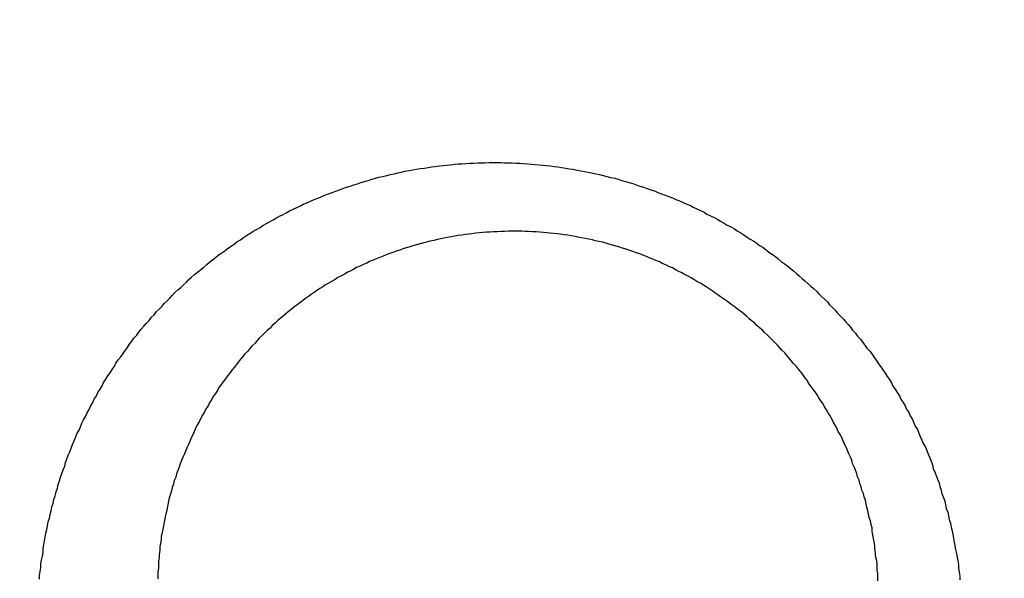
# Model space of a CAD drawing. Header units: millimetres. Extents: x -604189 to 881711, y -381903 to -7297.
# Tile 726 of 1056: x -572244.79 to -572231.13, y -161856.5 to -161848.75. Entities that reach past the tile are written whole.
import ezdxf

# ---------------------------------------------------------------- set-up
doc = ezdxf.new("R2010")
doc.units = ezdxf.units.MM
doc.header["$LTSCALE"] = 100
doc.linetypes.add('0.5_0.5', pattern=[1, 0.5, -0.5])
doc.linetypes.add('ACAD_ISO04W100', pattern=[30.5, 24, -3, 0.5, -3])
doc.layers.get('Defpoints').update_dxf_attribs({"color": 30})
doc.layers.add('OPIS', color=7, linetype='Continuous')
doc.layers.add('strop osie', color=80, linetype='ACAD_ISO04W100', lineweight=5)
doc.styles.get("Standard").update_dxf_attribs({"font": 'romans.shx', "width": 0.5})
doc.dimstyles.new('1 50', dxfattribs={"dimtxt": 150, "dimasz": 80, "dimexe": 1, "dimexo": 1, "dimgap": 20, "dimtad": 1, "dimdec": 0, "dimlfac": 0.1, "dimtxsty": 'Standard', "dimblk": 'ARCHTICK', "dimcen": 200, "dimclrd": 2, "dimadec": 1, "dimazin": 0, "dimtfac": 1, "dimtdec": 0, "dimtmove": 0, "dimatfit": 3, "dimldrblk": 'ARCHTICK', "dimfxl": 120, "dimfxlon": 1, "dimtfill": 1, "dimarcsym": 0})

# ---------------------------------------------------------------- blocks, each defined once
blk = doc.blocks.new('_ArchTick')
at = {"layer": 'strop osie', "color": 0, "const_width": 0.15}
blk.add_lwpolyline([(-0.5, -0.5), (0.5, 0.5)], dxfattribs=at)
blk = doc.blocks.new('*D3294')
at = {"layer": 'Defpoints', "color": 0, "linetype": 'ByBlock', "lineweight": 5, "transparency": 16777216}
for p in [(-595783.126, -159420.303), (-593748.924, -159420.303), (-552118.935, -179940.303)]:
    blk.add_point(p, dxfattribs=at)
at = {"layer": 'OPIS', "color": 0, "linetype": 'Continuous', "lineweight": -2, "transparency": 16777216}
for p, q in [((-595723.126, -159420.303), (-595784.126, -159420.303)), ((-595723.126, -179940.303), (-595784.126, -179940.303))]:
    blk.add_line(p, q, dxfattribs=at)
at = {"layer": 'OPIS', "color": 2, "lineweight": -2, "transparency": 16777216}
blk.add_line((-595783.126, -179940.303), (-595783.126, -159420.303), dxfattribs=at)
at = {"layer": 'OPIS', "color": 2, "linetype": 'ByBlock', "lineweight": -2, "transparency": 16777216, "xscale": 80, "yscale": 80, "zscale": 80}
for p, rotation in [((-595783.126, -159420.303), 90), ((-595783.126, -179940.303), 270)]:
    blk.add_blockref('_ArchTick', p, dxfattribs=dict(at, rotation=rotation))
at = {"layer": 'OPIS', "color": 0, "linetype": 'ByBlock', "lineweight": 13, "transparency": 16777216, "insert": (-595878.126, -169680.303), "char_height": 150, "attachment_point": 5, "rotation": 90, "bg_fill": 3, "box_fill_scale": 1.1, "bg_fill_color": 256, "bg_fill_true_color": 13158600, "bg_fill_transparency": 0}
blk.add_mtext('2052', dxfattribs=at)

msp = doc.modelspace()

# ---------------------------------------------------------------- hatches: boundary and pattern name
at = {"layer": 'OPIS', "linetype": 'ByBlock', "lineweight": 9}
h = msp.add_hatch(dxfattribs=at)
h.set_pattern_fill('ANSI37', color=0, scale=120, angle=45)
h.set_pattern_definition([(90, (-306927.96, 32475.8), (-381, 0), []), (180, (-306927.96, 32475.8), (-6e-14, -381), [])])
h.paths.add_polyline_path([(-564958.914, -172987.785), (-564958.914, -172265.291), (-565588.914, -172265.291), (-565588.914, -172265.291), (-565628.914, -172265.291), (-565628.914, -172420.3), (-565928.914, -172420.3), (-565928.914, -172265.293), (-565968.914, -172265.293), (-566598.914, -172265.293), (-566598.914, -172987.791, -0.414214), (-566255.978, -173330.728, -0.414052), (-566598.725, -173673.665), (-564960.201, -173673.656, -0.413115), (-565301.851, -173330.722, -0.414214)])
h.paths.add_polyline_path([(-563317.853, -172270.285), (-563958.914, -172270.285), (-563958.914, -172270.285), (-563998.914, -172270.285), (-563998.914, -172420.3), (-564288.914, -172420.3), (-564288.914, -172265.291), (-564328.914, -172265.291), (-564958.914, -172265.291), (-564958.914, -172987.785, -0.414214), (-564615.978, -173330.722, -0.414052), (-564958.725, -173673.658), (-563319.869, -173673.659, -0.412493), (-563660.789, -173330.728, -0.414214), (-563317.853, -172987.791)])
h.paths.add_polyline_path([(-562443.921, -172420.3), (-562658.914, -172420.3), (-562658.914, -172270.285), (-562698.914, -172270.285), (-563317.853, -172270.285), (-563317.853, -172987.791, -0.414214), (-562974.916, -173330.728, -0.414052), (-563317.663, -173673.665), (-562443.921, -173685.504)])
h.paths.add_polyline_path([(-562030.397, -172946.835, -0.330214), (-561835.821, -172684.34, -0.155268), (-561986.974, -172216.948, -0.443866), (-562283.974, -172485.594), (-562283.974, -172198.948), (-562289.824, -172198.948), (-562289.824, -172161.148), (-562318.924, -172161.148), (-562318.924, -172420.3), (-562443.921, -172420.3), (-562443.921, -173690.906), (-562060.928, -173690.694), (-562060.928, -173828.803), (-561442.163, -173828.803), (-561440.598, -173828.041), (-561440.598, -173828.803), (-560917.614, -173828.803), (-560910.306, -172420.3), (-561118.924, -172420.3), (-561118.924, -172161.148), (-561141.424, -172161.148), (-561141.424, -172207.948), (-561147.274, -172207.948), (-561147.274, -173026.498, -0.106281), (-561482.373, -172966.064, -0.965528)])
h.paths.add_polyline_path([(-569358.914, -172147.298), (-569368.914, -172147.298), (-569368.914, -172152.298), (-569358.914, -172420.3)], flags=16)
h.paths.add_polyline_path([(-569434.414, -172167.566), (-569436.684, -172167.037, -0.348623), (-569444.414, -172157.298, -0.414214), (-569434.414, -172147.298), (-569432.914, -172147.298), (-569432.914, -172137.298), (-569412.914, -172137.298), (-569412.914, -172095.298), (-569358.914, -172095.298), (-569358.914, -172147.298), (-569368.914, -172152.298)], flags=16)
h.paths.add_polyline_path([(-569444.414, -172157.298, -1), (-569424.414, -172157.298, -0.414214), (-569434.414, -172167.298), (-569434.414, -172167.566), (-569432.144, -172167.037, -0.482996)], flags=16)
h.paths.add_polyline_path([(-570317.764, -172888.159, -1), (-569769.066, -172888.159, -1)], flags=16)
h.paths.add_polyline_path([(-566598.914, -172265.293), (-567228.914, -172265.293), (-567228.914, -172265.293), (-567268.914, -172265.293), (-567268.914, -172420.3), (-567568.914, -172420.3), (-567568.914, -172265.291), (-567608.914, -172265.291), (-568238.914, -172265.291), (-568238.914, -172987.788, -0.414214), (-567895.978, -173330.725, -1), (-568581.851, -173330.725, -0.414214), (-568238.914, -172987.788), (-568238.914, -172265.291), (-568868.914, -172265.291), (-568868.914, -172265.291), (-568908.914, -172265.291), (-568908.914, -172420.3), (-569233.914, -172420.3), (-569233.913, -173827.215), (-569188.929, -173827.19), (-569188.929, -173694.629), (-566598.725, -173673.665, -0.414375), (-566941.851, -173330.728, -0.414214), (-566598.914, -172987.791)])
h.paths.add_polyline_path([(-572120.786, -158265.615), (-571320.791, -158262.947), (-571633.005, -158577.251, -0.297068), (-571469.456, -158828.231, -0.419695), (-571748.929, -159102.533), (-571748.929, -159611.059), (-571275.713, -159611.059), (-571214.429, -159611.059), (-571192.429, -159611.059), (-571148.429, -159611.059), (-571148.429, -159601.059), (-571085.429, -159601.059), (-570335.942, -159605.109), (-570335.942, -159420.303), (-569233.921, -159420.303), (-569233.921, -158097.444), (-574223.921, -158097.444), (-574223.921, -159420.303), (-573158.929, -159420.303), (-573158.929, -159611.059), (-573086.929, -159611.059), (-572477.429, -159612.072), (-572477.429, -159611.059), (-572455.429, -159611.059), (-572411.429, -159611.059), (-572411.429, -159601.059), (-572348.429, -159601.059), (-571748.929, -159603.45), (-571748.929, -159102.533, -0.408754), (-572018.154, -158828.231, -0.334215), (-571819.787, -158564.613)])
h.paths.add_polyline_path([(-571515.036, -159592.366), (-571515.339, -159252.667), (-571963.115, -159253.066), (-571962.812, -159592.766)], flags=24)
h.paths.add_polyline_path([(-571705.061, -158166.881), (-571705.061, -157654.119), (-571945.061, -157654.119), (-571945.061, -158166.881)], flags=9)
h.paths.add_polyline_path([(-563090.358, -172828.22), (-563090.667, -172481.849), (-563538.443, -172482.249), (-563538.134, -172828.62)], flags=9)
h.paths.add_polyline_path([(-561529.777, -172649.99), (-561530.086, -172303.619), (-561977.862, -172304.018), (-561977.553, -172650.389)], flags=25)
h.paths.add_polyline_path([(-561455.962, -173757.531), (-561455.962, -174270.293), (-561215.962, -174270.293), (-561215.962, -173757.531)], flags=9)
h.paths.add_polyline_path([(-569817.151, -172584.642), (-569817.454, -172244.943), (-570265.23, -172245.342), (-570264.927, -172585.042)], flags=24)
h.paths.add_polyline_path([(-570193.415, -172731.493), (-570193.415, -173044.826), (-569893.415, -173044.826), (-569893.415, -172731.493)], flags=8)
h.paths.add_polyline_path([(-570746.563, -173757.531), (-570746.563, -174270.293), (-570506.563, -174270.293), (-570506.563, -173757.531)], flags=9)
h.paths.add_polyline_path([(-570778.783, -172791.689), (-570246.64, -172791.689), (-570246.64, -172566.689), (-570778.783, -172566.689)], flags=24)
h.paths.add_polyline_path([(-572214.965, -173241.751), (-569885.679, -173241.751), (-569885.679, -172973.894), (-572214.965, -172973.894)], flags=24)
edge = h.paths.add_edge_path()
edge.add_line((-569358.914, -172220.297), (-569358.914, -171970.3))
edge.add_line((-569358.914, -171970.3), (-572181.901, -171970.3))
edge.add_line((-572181.901, -171970.3), (-572181.901, -172095.298))
edge.add_line((-572181.901, -172095.298), (-572109.901, -172095.298))
edge.add_line((-572109.901, -172095.298), (-572048.617, -172095.298))
edge.add_line((-572048.617, -172095.298), (-571561.686, -172095.298))
edge.add_line((-571561.686, -172095.298), (-571500.401, -172095.298))
edge.add_line((-571500.401, -172095.298), (-571478.401, -172095.298))
edge.add_line((-571478.401, -172095.298), (-571456.401, -172095.298))
edge.add_line((-571456.401, -172095.298), (-571395.117, -172095.298))
edge.add_line((-571395.117, -172095.298), (-570908.199, -172095.298))
edge.add_line((-570908.199, -172095.298), (-570846.914, -172095.298))
edge.add_line((-570846.914, -172095.298), (-570774.914, -172095.298))
edge.add_line((-570774.914, -172095.298), (-570728.914, -172095.298))
edge.add_line((-570728.914, -172095.298), (-570728.914, -172085.298))
edge.add_line((-570728.914, -172085.298), (-570665.914, -172085.298))
edge.add_line((-570665.914, -172085.298), (-569465.914, -172095.298))
edge.add_line((-569465.914, -172095.298), (-570268.581, -172095.298))
edge.add_line((-570268.581, -172095.298), (-570268.581, -172119.798))
edge.add_line((-570268.581, -172119.798), (-570197.581, -172119.798))
edge.add_line((-570197.581, -172119.798), (-569593.199, -172119.798))
edge.add_line((-569593.199, -172119.798), (-569516.914, -172119.798))
edge.add_line((-569516.914, -172119.798), (-569516.914, -172139.798))
edge.add_line((-569516.914, -172139.798), (-569593.199, -172139.798))
edge.add_line((-569593.199, -172139.798), (-570228.914, -172139.798))
edge.add_line((-570228.914, -172139.798), (-570268.581, -172139.798))
edge.add_line((-570268.581, -172139.798), (-570268.581, -172147.298))
edge.add_line((-570268.581, -172147.298), (-570288.581, -172147.298))
edge.add_line((-570288.581, -172147.298), (-570367.581, -172147.298))
edge.add_arc((-570667.414, -172157.298), 300, -95.73917, 1.91021, ccw=False)
edge.add_line((-570697.414, -172455.794), (-570697.414, -172167.566))
edge.add_line((-570697.414, -172167.566), (-570772.914, -172149.967))
edge.add_line((-570772.914, -172149.967), (-570772.914, -172147.298))
edge.add_line((-570772.914, -172147.298), (-570846.914, -172147.298))
edge.add_line((-570846.914, -172147.298), (-570908.199, -172147.298))
edge.add_line((-570908.199, -172147.298), (-571395.117, -172147.298))
edge.add_line((-571395.117, -172147.298), (-571456.401, -172147.298))
edge.add_line((-571456.401, -172147.298), (-571478.401, -172147.298))
edge.add_line((-571478.401, -172147.298), (-571500.401, -172147.298))
edge.add_line((-571500.401, -172147.298), (-571561.686, -172147.298))
edge.add_line((-571561.686, -172147.298), (-572048.617, -172147.298))
edge.add_line((-572048.617, -172147.298), (-572109.901, -172147.298))
edge.add_line((-572109.901, -172147.298), (-572181.901, -172147.298))
edge.add_line((-572181.901, -172147.298), (-572181.901, -172420.3))
edge.add_line((-572181.901, -172420.3), (-572288.93, -172420.3))
edge.add_line((-572288.93, -172420.3), (-572288.929, -173828.901))
edge.add_line((-572288.929, -173828.901), (-569233.913, -173827.215))
edge.add_line((-569233.913, -173827.215), (-569233.914, -172220.297))
edge.add_line((-569233.914, -172220.297), (-569358.914, -172220.297))
at = {"layer": 'OPIS', "linetype": 'ByBlock', "lineweight": 15}
h = msp.add_hatch(dxfattribs=at)
h.set_pattern_fill('ANSI37', color=0, scale=80, angle=45)
h.set_pattern_definition([(90, (-306927.96, 32475.8), (-254, 0), []), (180, (-306927.96, 32475.8), (-3e-14, -254), [])])
h.paths.add_polyline_path([(-559745.616, -168470.303), (-559845.616, -168470.303), (-559845.616, -168410.303), (-559745.616, -168410.303), (-559745.616, -168350.303), (-560845.616, -168350.303), (-560845.616, -168410.303), (-560745.616, -168410.303), (-560745.616, -168470.303, 0.267949), (-560295.616, -169249.726), (-560295.616, -169481.184, -0.414214), (-559952.679, -169824.121, -1), (-560638.553, -169824.121, -0.414214), (-560295.616, -169481.184), (-560295.616, -169249.726, -0.267949), (-560745.616, -168470.303), (-560845.616, -168470.303), (-560845.616, -168350.303), (-561118.924, -168350.303), (-561118.924, -172095.291), (-559553.922, -172095.29), (-559553.924, -168350.303), (-559745.616, -168350.303)])
h.paths.add_polyline_path([(-560989.238, -171970.288), (-560989.238, -171369.43), (-560514.238, -171369.43, -0.414232), (-560506.238, -171377.43), (-560506.238, -171961.436, -0.403374), (-560513.94, -171969.43), (-560989.238, -171969.43), (-560998.924, -171970.288)], flags=16)
h.paths.add_polyline_path([(-560569.238, -171447.43), (-560569.238, -171891.43, -0.414209), (-560619.237, -171941.43), (-560824.236, -171941.432, -0.414225), (-560874.238, -171891.432), (-560874.238, -171447.432, -0.414209), (-560824.238, -171397.432), (-560619.238, -171397.43, -0.414216)], flags=0)
h.paths.add_polyline_path([(-560754.738, -171692.272), (-560768.264, -171689.534), (-560778.52, -171674.091), (-560777.58, -171669.433), (-560791.338, -171669.433), (-560788.513, -171683.421), (-560780.618, -171695.311), (-560768.728, -171703.206), (-560754.738, -171706.031)], flags=0)
h.paths.add_polyline_path([(-560926.538, -171669.432), (-560944.038, -171669.432), (-560944.038, -171669.432), (-560938.912, -171681.806), (-560926.538, -171686.932)], flags=0)
h.paths.add_polyline_path([(-559553.926, -164304.92), (-559553.926, -164080.303), (-560998.924, -164080.303), (-560998.924, -164130.303), (-561051.758, -164130.303), (-561051.758, -164230.303), (-561112.409, -164230.303), (-561118.259, -165128.236), (-561111.758, -165130.303), (-561051.758, -165130.303), (-561051.758, -165230.303), (-560998.924, -165230.303), (-560998.924, -165930.303), (-560968.924, -165930.303), (-559691.758, -165930.303), (-559691.758, -166884.924, -0.259771), (-560368.468, -166480.303), (-560576.781, -166480.303, -0.694758), (-561118.924, -166682.141), (-561118.924, -167150.303), (-559553.924, -167150.303), (-559553.925, -165742.585, -0.501722), (-560517.887, -165023.753, -0.501722)])
h.paths.add_polyline_path([(-561051.758, -166930.303), (-561051.758, -167030.303), (-561111.758, -167030.303), (-561111.758, -166930.303)], flags=16)
h.paths.add_polyline_path([(-559553.926, -164304.92, 0.501722), (-560517.887, -165023.753, 0.501722), (-559553.925, -165742.585)], flags=17)
h.paths.add_polyline_path([(-559017.887, -165023.753, 0.331805), (-559553.926, -164304.92), (-559553.925, -165742.585, 0.331804)], flags=17)
h.paths.add_polyline_path([(-558393.92, -165930.303), (-559553.925, -165930.303), (-559553.924, -167030.303), (-558393.92, -167030.303)])
edge = h.paths.add_edge_path(flags=16)
edge.add_ellipse((-558869.257, -166529.058), major_axis=(0, 174.945), ratio=0.835608, start_angle=0, end_angle=180, ccw=False)
edge.add_line((-558869.023, -166354.089), (-558868.837, -166354.113))
edge.add_line((-558868.837, -166354.113), (-558551.758, -166354.113))
edge.add_ellipse((-558534.042, -166361.126), major_axis=(0, 22.068), ratio=0.905257, start_angle=0, end_angle=83.7318, ccw=False)
edge.add_line((-558534.042, -166339.058), (-558415.442, -166339.058))
edge.add_line((-558415.442, -166339.058), (-558415.442, -166719.058))
edge.add_line((-558415.442, -166719.058), (-558534.042, -166719.058))
edge.add_ellipse((-558534.042, -166696.99), major_axis=(0, 22.068), ratio=0.905257, start_angle=108.5291, end_angle=180, ccw=False)
edge.add_line((-558552.984, -166704.003), (-558869.257, -166704.003))
edge = h.paths.add_edge_path(flags=16)
edge.add_ellipse((-558655.149, -165473.071), major_axis=(119.577, 0), ratio=0.9754616, start_angle=134.53493, end_angle=225.46507, ccw=False)
edge.add_ellipse((-558571.362, -165553.094), major_axis=(-236.828, 0), ratio=0.9754616, start_angle=293.07706, end_angle=315.06459, ccw=False)
edge.add_ellipse((-558581.121, -165519.064), major_axis=(-200.962, 0), ratio=0.9754616, start_angle=268.86913, end_angle=294.41602, ccw=False)
edge.add_line((-558577.155, -165323.071), (-558434.725, -165323.071))
edge.add_line((-558434.725, -165323.071), (-558434.725, -165623.07))
edge.add_line((-558434.725, -165623.07), (-558577.155, -165623.07))
edge.add_ellipse((-558581.121, -165427.077), major_axis=(200.962, 0), ratio=0.9754616, start_angle=245.58398, end_angle=271.13087, ccw=False)
edge.add_ellipse((-558571.362, -165393.047), major_axis=(-236.828, 0), ratio=0.9754616, start_angle=404.93541, end_angle=426.92294, ccw=False)
h.paths.add_polyline_path([(-559691.758, -166075.303), (-560476.988, -166075.303, 0.131652), (-560368.468, -166480.303), (-559691.758, -166480.303)], flags=17)
h.paths.add_polyline_path([(-560476.988, -166075.303), (-559691.758, -166075.303), (-559691.758, -165930.303), (-560991.758, -165930.303), (-561051.758, -165930.303), (-561051.758, -166030.303), (-561118.924, -166030.303), (-561118.924, -166278.466, -0.694758), (-560576.781, -166480.303), (-560368.468, -166480.303, -0.131652)], flags=17)
h.paths.add_polyline_path([(-571773.92, -161590.543), (-574108.188, -161590.543), (-574098.917, -166615.286), (-571773.92, -166615.284)])
h.paths.add_polyline_path([(-559933.216, -164919.201), (-558639.203, -164919.201), (-558639.203, -164793.34), (-559933.216, -164793.34)], flags=25)
h.paths.add_polyline_path([(-560038.72, -166687.588), (-559732.99, -166687.588), (-559732.99, -166284.59), (-560038.72, -166284.59)], flags=25)
h.paths.add_polyline_path([(-559928.871, -165007.1), (-559413.75, -165007.1), (-559413.75, -164907.76), (-559928.871, -164907.76)], flags=9)
h.paths.add_polyline_path([(-559933.216, -164919.201), (-558639.203, -164919.201), (-558639.203, -164793.34), (-559933.216, -164793.34)], flags=25)
h.paths.add_polyline_path([(-560330.859, -165014.578), (-559994.182, -165014.578), (-559994.182, -164899.195), (-560330.859, -164899.195)], flags=24)
h.paths.add_polyline_path([(-560290.204, -164902.837), (-560108.354, -164902.837), (-560108.354, -164804.807), (-560290.204, -164804.807)], flags=24)
h.paths.add_polyline_path([(-560498.866, -166997.342), (-559983.744, -166997.342), (-559983.744, -166898.002), (-560498.866, -166898.002)], flags=24)
h.paths.add_polyline_path([(-560498.79, -166887.342), (-559655.724, -166887.342), (-559655.724, -166788.002), (-560498.79, -166788.002)], flags=24)
h.paths.add_polyline_path([(-560900.853, -167004.82), (-560564.177, -167004.82), (-560564.177, -166889.437), (-560900.853, -166889.437)], flags=24)
h.paths.add_polyline_path([(-560860.199, -166893.079), (-560678.349, -166893.079), (-560678.349, -166795.049), (-560860.199, -166795.049)], flags=24)
h.paths.add_polyline_path([(-560525.168, -170610.564), (-560010.047, -170610.564), (-560010.047, -170511.224), (-560525.168, -170511.224)], flags=24)
h.paths.add_polyline_path([(-560529.513, -170522.665), (-559444.307, -170522.665), (-559444.307, -170396.804), (-560529.513, -170396.804)], flags=9)
h.paths.add_polyline_path([(-560927.156, -170618.042), (-560590.479, -170618.042), (-560590.479, -170502.659), (-560927.156, -170502.659)], flags=24)
h.paths.add_polyline_path([(-560886.501, -170506.301), (-560704.651, -170506.301), (-560704.651, -170408.271), (-560886.501, -170408.271)], flags=24)
h.paths.add_polyline_path([(-560065.3, -168940.358), (-560065.3, -168600.658), (-560513.076, -168600.658), (-560513.076, -168940.358)], flags=24)
h.paths.add_polyline_path([(-559111.526, -164087.386), (-558760.99, -164087.386), (-558760.815, -164093.192), (-558760.644, -164098.997), (-558760.476, -164104.803), (-558760.311, -164110.608), (-558760.15, -164116.414), (-558759.991, -164122.22), (-558759.835, -164128.025), (-558759.683, -164133.831), (-558759.534, -164139.637), (-558759.387, -164145.443), (-558759.244, -164151.25), (-558759.104, -164157.056), (-558758.967, -164162.862), (-558758.833, -164168.669), (-558758.702, -164174.475), (-558758.575, -164180.282), (-558758.45, -164186.088), (-558758.328, -164191.895), (-558758.21, -164197.701), (-558758.094, -164203.508), (-558757.982, -164209.315), (-558757.872, -164215.122), (-558757.766, -164220.929), (-558757.663, -164226.736), (-558757.563, -164232.543), (-558757.465, -164238.35), (-558757.371, -164244.157), (-558757.28, -164249.965), (-558757.192, -164255.772), (-558757.107, -164261.579), (-558757.025, -164267.387), (-558756.946, -164273.194), (-558756.87, -164279.001), (-558756.797, -164284.809), (-558756.728, -164290.616), (-558756.661, -164296.424), (-558756.598, -164302.232), (-558756.538, -164308.039), (-558756.482, -164313.847), (-558756.428, -164319.654), (-558756.378, -164325.462), (-558756.332, -164331.27), (-558756.288, -164337.078), (-558756.248, -164342.885), (-558756.212, -164348.693), (-558756.178, -164354.501), (-558756.147, -164360.309), (-558756.118, -164366.117), (-558756.091, -164371.925), (-558756.066, -164377.733), (-558756.042, -164383.541), (-558756.02, -164389.348), (-558756.004, -164395.156), (-558755.999, -164400.964), (-558756.007, -164406.772), (-558756.031, -164412.58), (-558756.073, -164418.388), (-558756.132, -164424.195), (-558756.21, -164430.003), (-558756.308, -164435.81), (-558756.425, -164441.617), (-558756.562, -164447.423), (-558756.72, -164453.229), (-558756.898, -164459.034), (-558757.098, -164464.838), (-558757.32, -164470.642), (-558757.565, -164476.445), (-558757.837, -164482.247), (-558758.138, -164488.047), (-558758.47, -164493.845), (-558758.837, -164499.642), (-558759.241, -164505.435), (-558759.684, -164511.226), (-558760.175, -164517.014), (-558760.725, -164522.795), (-558761.35, -164528.569), (-558762.06, -164534.333), (-558762.874, -164540.084), (-558763.809, -164545.816), (-558764.883, -164551.524), (-558766.116, -164557.201), (-558767.538, -164562.832), (-558769.177, -164568.402), (-558771.062, -164573.894), (-558773.233, -164579.28), (-558775.735, -164584.521), (-558778.61, -164589.566), (-558781.897, -164594.354), (-558785.628, -164598.798), (-558789.808, -164602.827), (-558794.374, -164606.413), (-558799.255, -164609.556), (-558804.382, -164612.284), (-558809.694, -164614.629), (-558815.143, -164616.63), (-558820.694, -164618.326), (-558826.325, -164619.753), (-558832.011, -164620.95), (-558837.732, -164621.95), (-558843.479, -164622.786), (-558849.244, -164623.49), (-558855.021, -164624.092), (-558860.805, -164624.612), (-558866.595, -164625.056), (-558872.391, -164625.431), (-558878.19, -164625.744), (-558883.993, -164625.999), (-558889.798, -164626.204), (-558895.604, -164626.363), (-558901.411, -164626.484), (-558907.218, -164626.57), (-558913.026, -164626.629), (-558918.834, -164626.664), (-558924.642, -164626.683), (-558930.45, -164626.69), (-558936.258, -164626.691), (-558941.521, -164626.69), (-558946.785, -164626.685), (-558952.048, -164626.672), (-558957.312, -164626.645), (-558962.575, -164626.602), (-558967.838, -164626.537), (-558973.1, -164626.447), (-558978.362, -164626.327), (-558983.623, -164626.174), (-558988.883, -164625.983), (-558994.142, -164625.75), (-558999.398, -164625.47), (-559004.651, -164625.141), (-559009.9, -164624.756), (-559015.145, -164624.311), (-559020.383, -164623.802), (-559025.614, -164623.22), (-559030.834, -164622.543), (-559036.037, -164621.747), (-559041.216, -164620.812), (-559046.364, -164619.713), (-559051.466, -164618.424), (-559056.508, -164616.915), (-559061.47, -164615.16), (-559066.326, -164613.131), (-559071.043, -164610.799), (-559075.583, -164608.137), (-559079.894, -164605.121), (-559083.925, -164601.738), (-559087.622, -164597.995), (-559090.945, -164593.918), (-559093.905, -164589.566), (-559096.527, -164585.003), (-559098.839, -164580.275), (-559100.873, -164575.422), (-559102.662, -164570.472), (-559104.238, -164565.45), (-559105.625, -164560.373), (-559106.843, -164555.253), (-559107.915, -164550.1), (-559108.86, -164544.923), (-559109.695, -164539.726), (-559110.431, -164534.514), (-559111.082, -164529.291), (-559111.66, -164524.059), (-559112.176, -164518.821), (-559112.639, -164513.578), (-559113.058, -164508.331), (-559113.442, -164503.082), (-559113.794, -164497.83), (-559114.116, -164492.577), (-559114.412, -164487.322), (-559114.682, -164482.065), (-559114.93, -164476.808), (-559115.157, -164471.549), (-559115.363, -164466.29), (-559115.551, -164461.03), (-559115.72, -164455.769), (-559115.872, -164450.508), (-559116.007, -164445.246), (-559116.125, -164439.984), (-559116.227, -164434.721), (-559116.313, -164429.459), (-559116.383, -164424.196), (-559116.438, -164418.933), (-559116.477, -164413.669), (-559116.503, -164408.406), (-559116.515, -164403.142), (-559116.515, -164397.879), (-559116.505, -164392.616), (-559116.488, -164387.352), (-559116.467, -164382.089), (-559116.445, -164376.825), (-559116.422, -164371.562), (-559116.398, -164366.299), (-559116.372, -164361.035), (-559116.344, -164355.772), (-559116.314, -164350.508), (-559116.282, -164345.245), (-559116.247, -164339.982), (-559116.21, -164334.718), (-559116.169, -164329.455), (-559116.126, -164324.192), (-559116.08, -164318.929), (-559116.032, -164313.665), (-559115.98, -164308.402), (-559115.926, -164303.139), (-559115.87, -164297.876), (-559115.811, -164292.613), (-559115.749, -164287.35), (-559115.684, -164282.087), (-559115.617, -164276.824), (-559115.547, -164271.561), (-559115.475, -164266.298), (-559115.4, -164261.035), (-559115.323, -164255.772), (-559115.244, -164250.509), (-559115.161, -164245.246), (-559115.077, -164239.984), (-559114.99, -164234.721), (-559114.9, -164229.458), (-559114.808, -164224.196), (-559114.713, -164218.933), (-559114.616, -164213.67), (-559114.517, -164208.408), (-559114.415, -164203.145), (-559114.31, -164197.883), (-559114.203, -164192.621), (-559114.093, -164187.358), (-559113.981, -164182.096), (-559113.866, -164176.834), (-559113.749, -164171.572), (-559113.629, -164166.31), (-559113.506, -164161.048), (-559113.382, -164155.786), (-559113.254, -164150.524), (-559113.124, -164145.262), (-559112.991, -164140), (-559112.856, -164134.739), (-559112.719, -164129.477), (-559112.578, -164124.215), (-559112.436, -164118.954), (-559112.29, -164113.692), (-559112.142, -164108.431), (-559111.992, -164103.17), (-559111.839, -164097.908), (-559111.684, -164092.647)])
edge = h.paths.add_edge_path()
edge.add_line((-558393.92, -164080.303), (-559553.926, -164080.303))
edge.add_line((-559553.926, -164080.303), (-559553.926, -164304.92))
edge.add_arc((-559767.887, -165023.753), 750, 0, 73.424314, ccw=False)
edge.add_arc((-559767.887, -165023.753), 750, -73.424255, 0, ccw=False)
edge.add_line((-559553.925, -165742.585), (-559553.925, -165830.303))
edge.add_line((-559553.925, -165830.303), (-558393.92, -165830.303))
edge.add_line((-558393.92, -165830.303), (-558393.92, -164080.303))

# ---------------------------------------------------------------- next in the draw order: dimensions: what is measured, and where the dimension line sits
at = {"layer": 'OPIS', "color": 0, "linetype": 'ByBlock', "lineweight": 13}
dim = msp.add_linear_dim(base=(-595783.126, -159420.303), p1=(-552118.935, -179940.303), p2=(-593748.924, -159420.303), angle=90, dimstyle='1 50', override={"dimtmove": 1, "dimfxl": 60, "dimarcsym": 1}, dxfattribs=at)
dim.commit()
dim.dimension.update_dxf_attribs({"geometry": '*D3294', "text_midpoint": (-595878.126, -169680.303)})

# ---------------------------------------------------------------- next in the draw order: hatches: boundary and pattern name
at = {"layer": 'OPIS', "linetype": '0.5_0.5', "lineweight": 13}
h = msp.add_hatch(dxfattribs=at)
h.set_pattern_fill('ANSI37', color=0, scale=130)
h.set_pattern_definition([(45, (-597218.54, 256668.8), (-291.85832, 291.85832), []), (135, (-597218.54, 256668.8), (-291.85832, -291.85832), [])])
edge = h.paths.add_edge_path(flags=16)
edge.add_line((-570958.916, -168985.281), (-571058.916, -168985.281))
edge.add_line((-571058.916, -168985.281), (-572598.916, -168985.281))
edge.add_line((-572598.916, -168985.281), (-572598.915, -170470.3))
edge.add_line((-572598.915, -170470.3), (-570825.763, -170470.3))
edge.add_arc((-570508.916, -170339.099), 342.937, 180, 202.49364, ccw=False)
edge.add_arc((-570508.916, -170339.099), 342.937, 90, 180, ccw=False)
edge.add_line((-570508.916, -169996.163), (-570508.916, -169764.704))
edge.add_arc((-570058.916, -168985.281), 900, 180, 240, ccw=False)
edge = h.paths.add_edge_path(flags=17)
edge.add_line((-569358.915, -170085.281), (-569358.916, -168985.281))
edge.add_line((-569358.916, -168985.281), (-569358.917, -168985.281))
edge.add_line((-569358.917, -168985.281), (-569958.916, -168985.281))
edge.add_line((-569958.916, -168985.281), (-570058.916, -168985.281))
edge.add_line((-570058.916, -168985.281), (-570058.916, -168925.281))
edge.add_line((-570058.916, -168925.281), (-569958.916, -168925.281))
edge.add_line((-569958.916, -168925.281), (-569958.916, -168865.281))
edge.add_line((-569958.916, -168865.281), (-569358.916, -168865.281))
edge.add_line((-569358.916, -168865.281), (-569358.917, -166865.281))
edge.add_line((-569358.917, -166865.281), (-574098.917, -166865.286))
edge.add_line((-574098.917, -166865.286), (-574098.914, -171970.3))
edge.add_line((-574098.914, -171970.3), (-572608.913, -171970.3))
edge.add_line((-572608.913, -171970.3), (-571504.913, -170590.3))
edge.add_line((-571504.913, -170590.3), (-572718.915, -170590.3))
edge.add_line((-572718.915, -170590.3), (-572718.916, -168865.281))
edge.add_line((-572718.916, -168865.281), (-571058.916, -168865.281))
edge.add_line((-571058.916, -168865.281), (-571058.916, -168925.281))
edge.add_line((-571058.916, -168925.281), (-570958.916, -168925.281))
edge.add_line((-570958.916, -168925.281), (-570958.916, -168985.281))
edge.add_arc((-570058.916, -168985.281), 900, 180, 240)
edge.add_line((-570508.916, -169764.704), (-570508.916, -169996.163))
edge.add_arc((-570508.916, -170339.099), 342.937, 0, 90, ccw=False)
edge.add_arc((-570508.916, -170339.099), 342.937, 208.97989, 360, ccw=False)
edge.add_line((-570808.913, -170505.253), (-570808.913, -171171.086))
edge.add_arc((-570808.913, -171220.3), 49.214, 0, 90, ccw=False)
edge.add_arc((-570808.913, -171220.3), 49.214, 270, 360, ccw=False)
edge.add_line((-570808.913, -171269.514), (-570808.913, -171970.3))
edge.add_line((-570808.913, -171970.3), (-569358.914, -171970.3))
edge.add_line((-569358.914, -171970.3), (-569358.915, -170085.281))
h.paths.add_polyline_path([(-561118.924, -159870.303), (-590334.655, -159870.303), (-590334.655, -161470.303), (-562318.924, -161470.303), (-562318.924, -172095.292), (-561118.924, -172095.291), (-561118.924, -168350.303), (-552073.919, -168350.303), (-552073.92, -167150.303), (-561118.924, -167150.303)])
h.paths.add_polyline_path([(-572856.927, -169813.68), (-569451.07, -169813.68), (-569451.07, -169408.68), (-572856.927, -169408.68)], flags=16)

# ---------------------------------------------------------------- next in the draw order: linework, layer by layer
at = {"color": 0}
for points in [[(-572244.516, -161856.515, 0), (-572244.516, -161856.462, 0), (-572244.506, -161856.409, 0), (-572244.496, -161856.355, 0), (-572244.496, -161856.302, 0), (-572244.486, -161856.249, 0), (-572244.476, -161856.196, 0), (-572244.466, -161856.143, 0), (-572244.466, -161856.09, 0), (-572244.456, -161856.037, 0), (-572244.446, -161855.984, 0), (-572244.436, -161855.931, 0), (-572244.426, -161855.878, 0), (-572244.416, -161855.826, 0), (-572244.406, -161855.773, 0), (-572244.396, -161855.721, 0), (-572244.376, -161855.668, 0), (-572244.366, -161855.616, 0), (-572244.356, -161855.564, 0), (-572244.346, -161855.512, 0), (-572244.326, -161855.46, 0), (-572244.316, -161855.408, 0), (-572244.296, -161855.356, 0), (-572244.286, -161855.304, 0), (-572244.266, -161855.253, 0), (-572244.256, -161855.201, 0), (-572244.236, -161855.15, 0), (-572244.226, -161855.099, 0), (-572244.206, -161855.048, 0), (-572244.186, -161854.997, 0), (-572244.166, -161854.946, 0), (-572244.156, -161854.896, 0), (-572244.136, -161854.845, 0), (-572244.116, -161854.795, 0), (-572244.096, -161854.745, 0), (-572244.076, -161854.695, 0), (-572244.056, -161854.645, 0), (-572244.036, -161854.596, 0), (-572244.016, -161854.546, 0), (-572243.996, -161854.497, 0), (-572243.966, -161854.448, 0), (-572243.946, -161854.399, 0), (-572243.926, -161854.351, 0), (-572243.906, -161854.302, 0), (-572243.876, -161854.254, 0), (-572243.856, -161854.206, 0), (-572243.826, -161854.158, 0), (-572243.806, -161854.111, 0), (-572243.776, -161854.063, 0), (-572243.756, -161854.016, 0), (-572243.726, -161853.969, 0), (-572243.706, -161853.923, 0), (-572243.676, -161853.876, 0), (-572243.646, -161853.83, 0), (-572243.626, -161853.784, 0), (-572243.596, -161853.739, 0), (-572243.566, -161853.693, 0), (-572243.536, -161853.648, 0), (-572243.506, -161853.603, 0), (-572243.476, -161853.558, 0), (-572243.456, -161853.514, 0), (-572243.426, -161853.47, 0), (-572243.386, -161853.426, 0), (-572243.356, -161853.383, 0), (-572243.326, -161853.339, 0), (-572243.296, -161853.297, 0), (-572243.266, -161853.254, 0), (-572243.236, -161853.211, 0), (-572243.206, -161853.169, 0), (-572243.166, -161853.128, 0), (-572243.136, -161853.086, 0), (-572243.106, -161853.045, 0), (-572243.066, -161853.004, 0), (-572243.036, -161852.963, 0), (-572242.996, -161852.923, 0), (-572242.966, -161852.883, 0), (-572242.926, -161852.843, 0), (-572242.896, -161852.804, 0), (-572242.856, -161852.764, 0), (-572242.816, -161852.726, 0), (-572242.786, -161852.687, 0), (-572242.746, -161852.649, 0), (-572242.706, -161852.611, 0), (-572242.676, -161852.574, 0), (-572242.636, -161852.536, 0), (-572242.596, -161852.499, 0), (-572242.556, -161852.463, 0), (-572242.516, -161852.427, 0), (-572242.476, -161852.391, 0), (-572242.446, -161852.355, 0), (-572242.406, -161852.32, 0), (-572242.366, -161852.285, 0), (-572242.326, -161852.25, 0), (-572242.276, -161852.216, 0), (-572242.236, -161852.182, 0), (-572242.196, -161852.148, 0), (-572242.156, -161852.115, 0), (-572242.116, -161852.082, 0), (-572242.076, -161852.05, 0), (-572242.036, -161852.018, 0), (-572241.986, -161851.986, 0), (-572241.946, -161851.954, 0), (-572241.906, -161851.923, 0), (-572241.856, -161851.892, 0), (-572241.816, -161851.862, 0), (-572241.776, -161851.832, 0), (-572241.726, -161851.802, 0), (-572241.686, -161851.773, 0), (-572241.646, -161851.744, 0), (-572241.596, -161851.715, 0), (-572241.556, -161851.687, 0), (-572241.506, -161851.659, 0), (-572241.456, -161851.632, 0), (-572241.416, -161851.605, 0), (-572241.366, -161851.578, 0), (-572241.326, -161851.552, 0), (-572241.276, -161851.526, 0), (-572241.226, -161851.5, 0), (-572241.186, -161851.475, 0), (-572241.136, -161851.45, 0), (-572241.086, -161851.426, 0), (-572241.046, -161851.402, 0), (-572240.996, -161851.378, 0), (-572240.946, -161851.355, 0), (-572240.896, -161851.332, 0), (-572240.856, -161851.31, 0), (-572240.806, -161851.288, 0), (-572240.756, -161851.266, 0), (-572240.706, -161851.245, 0), (-572240.656, -161851.224, 0), (-572240.606, -161851.204, 0), (-572240.556, -161851.184, 0), (-572240.506, -161851.165, 0), (-572240.456, -161851.146, 0), (-572240.406, -161851.127, 0), (-572240.356, -161851.109, 0), (-572240.306, -161851.091, 0), (-572240.256, -161851.073, 0), (-572240.206, -161851.056, 0), (-572240.156, -161851.04, 0), (-572240.106, -161851.024, 0), (-572240.056, -161851.008, 0), (-572240.006, -161850.992, 0), (-572239.956, -161850.978, 0), (-572239.906, -161850.963, 0), (-572239.856, -161850.949, 0), (-572239.806, -161850.935, 0), (-572239.756, -161850.922, 0), (-572239.696, -161850.91, 0), (-572239.646, -161850.897, 0), (-572239.596, -161850.885, 0), (-572239.546, -161850.874, 0), (-572239.496, -161850.863, 0), (-572239.446, -161850.852, 0), (-572239.386, -161850.842, 0), (-572239.336, -161850.832, 0), (-572239.286, -161850.823, 0), (-572239.236, -161850.814, 0), (-572239.176, -161850.806, 0), (-572239.126, -161850.798, 0), (-572239.076, -161850.791, 0), (-572239.026, -161850.783, 0), (-572238.966, -161850.777, 0), (-572238.916, -161850.771, 0), (-572238.866, -161850.765, 0), (-572238.816, -161850.76, 0), (-572238.756, -161850.755, 0), (-572238.706, -161850.75, 0), (-572238.656, -161850.746, 0), (-572238.596, -161850.743, 0), (-572238.546, -161850.74, 0), (-572238.496, -161850.737, 0), (-572238.436, -161850.735, 0), (-572238.386, -161850.733, 0), (-572238.336, -161850.732, 0), (-572238.276, -161850.731, 0), (-572238.226, -161850.731, 0), (-572238.176, -161850.731, 0), (-572238.116, -161850.731, 0), (-572238.066, -161850.732, 0), (-572238.016, -161850.734, 0), (-572237.966, -161850.736, 0), (-572237.906, -161850.738, 0), (-572237.856, -161850.741, 0), (-572237.806, -161850.744, 0), (-572237.746, -161850.747, 0), (-572237.696, -161850.751, 0), (-572237.646, -161850.756, 0), (-572237.586, -161850.761, 0), (-572237.536, -161850.766, 0), (-572237.486, -161850.772, 0), (-572237.426, -161850.778, 0), (-572237.376, -161850.785, 0), (-572237.326, -161850.792, 0), (-572237.276, -161850.799, 0), (-572237.216, -161850.807, 0), (-572237.166, -161850.816, 0), (-572237.116, -161850.824, 0), (-572237.056, -161850.834, 0), (-572237.006, -161850.843, 0), (-572236.956, -161850.853, 0), (-572236.906, -161850.864, 0), (-572236.856, -161850.875, 0), (-572236.796, -161850.886, 0), (-572236.746, -161850.898, 0), (-572236.696, -161850.91, 0), (-572236.646, -161850.923, 0), (-572236.596, -161850.936, 0), (-572236.536, -161850.949, 0), (-572236.486, -161850.963, 0), (-572236.436, -161850.978, 0), (-572236.386, -161850.992, 0), (-572236.336, -161851.008, 0), (-572236.286, -161851.023, 0), (-572236.236, -161851.039, 0), (-572236.186, -161851.056, 0), (-572236.136, -161851.072, 0), (-572236.086, -161851.09, 0), (-572236.036, -161851.107, 0), (-572235.986, -161851.125, 0), (-572235.936, -161851.144, 0), (-572235.886, -161851.163, 0), (-572235.836, -161851.182, 0), (-572235.786, -161851.202, 0), (-572235.736, -161851.222, 0), (-572235.686, -161851.242, 0), (-572235.636, -161851.263, 0), (-572235.586, -161851.285, 0), (-572235.536, -161851.306, 0), (-572235.486, -161851.328, 0), (-572235.446, -161851.351, 0), (-572235.396, -161851.374, 0), (-572235.346, -161851.397, 0), (-572235.296, -161851.421, 0), (-572235.256, -161851.445, 0), (-572235.206, -161851.469, 0), (-572235.156, -161851.494, 0), (-572235.106, -161851.52, 0), (-572235.066, -161851.545, 0), (-572235.016, -161851.571, 0), (-572234.976, -161851.598, 0), (-572234.926, -161851.624, 0), (-572234.876, -161851.651, 0), (-572234.836, -161851.679, 0), (-572234.786, -161851.707, 0), (-572234.746, -161851.735, 0), (-572234.696, -161851.764, 0), (-572234.656, -161851.792, 0), (-572234.606, -161851.822, 0), (-572234.566, -161851.851, 0), (-572234.526, -161851.882, 0), (-572234.476, -161851.912, 0), (-572234.436, -161851.943, 0), (-572234.396, -161851.974, 0), (-572234.346, -161852.005, 0), (-572234.306, -161852.037, 0), (-572234.266, -161852.069, 0), (-572234.226, -161852.102, 0), (-572234.186, -161852.134, 0), (-572234.136, -161852.167, 0), (-572234.096, -161852.201, 0), (-572234.056, -161852.235, 0), (-572234.016, -161852.269, 0), (-572233.976, -161852.303, 0), (-572233.936, -161852.338, 0), (-572233.896, -161852.373, 0), (-572233.856, -161852.409, 0), (-572233.816, -161852.445, 0), (-572233.776, -161852.481, 0), (-572233.736, -161852.517, 0), (-572233.706, -161852.554, 0), (-572233.666, -161852.591, 0), (-572233.626, -161852.628, 0), (-572233.586, -161852.666, 0), (-572233.556, -161852.704, 0), (-572233.516, -161852.742, 0), (-572233.476, -161852.781, 0), (-572233.446, -161852.82, 0), (-572233.406, -161852.859, 0), (-572233.366, -161852.898, 0), (-572233.336, -161852.938, 0), (-572233.296, -161852.978, 0), (-572233.266, -161853.018, 0), (-572233.236, -161853.059, 0), (-572233.196, -161853.1, 0), (-572233.166, -161853.141, 0), (-572233.126, -161853.182, 0), (-572233.096, -161853.224, 0), (-572233.066, -161853.266, 0), (-572233.036, -161853.308, 0), (-572232.996, -161853.35, 0), (-572232.966, -161853.393, 0), (-572232.936, -161853.436, 0), (-572232.906, -161853.479, 0), (-572232.876, -161853.523, 0), (-572232.846, -161853.566, 0), (-572232.816, -161853.61, 0), (-572232.786, -161853.654, 0), (-572232.756, -161853.699, 0), (-572232.726, -161853.743, 0), (-572232.696, -161853.788, 0), (-572232.676, -161853.833, 0), (-572232.646, -161853.879, 0), (-572232.616, -161853.924, 0), (-572232.586, -161853.97, 0), (-572232.566, -161854.016, 0), (-572232.536, -161854.062, 0), (-572232.506, -161854.109, 0), (-572232.486, -161854.155, 0), (-572232.456, -161854.202, 0), (-572232.436, -161854.249, 0), (-572232.406, -161854.296, 0), (-572232.386, -161854.344, 0), (-572232.366, -161854.391, 0), (-572232.336, -161854.439, 0), (-572232.316, -161854.487, 0), (-572232.296, -161854.535, 0), (-572232.276, -161854.584, 0), (-572232.256, -161854.632, 0), (-572232.226, -161854.681, 0), (-572232.206, -161854.73, 0), (-572232.186, -161854.779, 0), (-572232.166, -161854.828, 0), (-572232.146, -161854.878, 0), (-572232.126, -161854.927, 0), (-572232.116, -161854.977, 0), (-572232.096, -161855.027, 0), (-572232.076, -161855.077, 0), (-572232.056, -161855.127, 0), (-572232.036, -161855.177, 0), (-572232.026, -161855.228, 0), (-572232.006, -161855.278, 0), (-572231.996, -161855.329, 0), (-572231.976, -161855.38, 0), (-572231.956, -161855.431, 0), (-572231.946, -161855.482, 0), (-572231.936, -161855.533, 0), (-572231.916, -161855.585, 0), (-572231.906, -161855.636, 0), (-572231.896, -161855.688, 0), (-572231.876, -161855.739, 0), (-572231.866, -161855.791, 0), (-572231.856, -161855.843, 0), (-572231.846, -161855.895, 0), (-572231.836, -161855.947, 0), (-572231.826, -161856, 0), (-572231.816, -161856.052, 0), (-572231.806, -161856.104, 0), (-572231.796, -161856.157, 0), (-572231.786, -161856.209, 0), (-572231.776, -161856.262, 0), (-572231.766, -161856.315, 0), (-572231.766, -161856.367, 0), (-572231.756, -161856.42, 0), (-572231.746, -161856.473, 0), (-572231.746, -161856.526, 0)], [(-572232.886, -161856.536, 0), (-572232.886, -161856.487, 0), (-572232.886, -161856.438, 0), (-572232.896, -161856.389, 0), (-572232.896, -161856.34, 0), (-572232.896, -161856.291, 0), (-572232.906, -161856.242, 0), (-572232.916, -161856.193, 0), (-572232.916, -161856.144, 0), (-572232.926, -161856.096, 0), (-572232.926, -161856.047, 0), (-572232.936, -161855.998, 0), (-572232.946, -161855.95, 0), (-572232.956, -161855.901, 0), (-572232.966, -161855.853, 0), (-572232.966, -161855.804, 0), (-572232.976, -161855.756, 0), (-572232.986, -161855.708, 0), (-572233.006, -161855.66, 0), (-572233.016, -161855.612, 0), (-572233.026, -161855.564, 0), (-572233.036, -161855.517, 0), (-572233.046, -161855.469, 0), (-572233.056, -161855.422, 0), (-572233.076, -161855.374, 0), (-572233.086, -161855.327, 0), (-572233.106, -161855.28, 0), (-572233.116, -161855.233, 0), (-572233.136, -161855.187, 0), (-572233.146, -161855.14, 0), (-572233.166, -161855.094, 0), (-572233.176, -161855.047, 0), (-572233.196, -161855.001, 0), (-572233.216, -161854.955, 0), (-572233.236, -161854.91, 0), (-572233.246, -161854.864, 0), (-572233.266, -161854.819, 0), (-572233.286, -161854.773, 0), (-572233.306, -161854.728, 0), (-572233.326, -161854.684, 0), (-572233.346, -161854.639, 0), (-572233.366, -161854.595, 0), (-572233.386, -161854.55, 0), (-572233.406, -161854.506, 0), (-572233.436, -161854.463, 0), (-572233.456, -161854.419, 0), (-572233.476, -161854.376, 0), (-572233.506, -161854.332, 0), (-572233.526, -161854.29, 0), (-572233.546, -161854.247, 0), (-572233.576, -161854.204, 0), (-572233.596, -161854.162, 0), (-572233.626, -161854.12, 0), (-572233.646, -161854.079, 0), (-572233.676, -161854.037, 0), (-572233.706, -161853.996, 0), (-572233.726, -161853.955, 0), (-572233.756, -161853.914, 0), (-572233.786, -161853.874, 0), (-572233.816, -161853.833, 0), (-572233.846, -161853.794, 0), (-572233.866, -161853.754, 0), (-572233.896, -161853.715, 0), (-572233.926, -161853.675, 0), (-572233.956, -161853.637, 0), (-572233.986, -161853.598, 0), (-572234.016, -161853.56, 0), (-572234.056, -161853.522, 0), (-572234.086, -161853.484, 0), (-572234.116, -161853.447, 0), (-572234.146, -161853.41, 0), (-572234.176, -161853.373, 0), (-572234.216, -161853.337, 0), (-572234.246, -161853.301, 0), (-572234.276, -161853.265, 0), (-572234.316, -161853.23, 0), (-572234.346, -161853.195, 0), (-572234.386, -161853.16, 0), (-572234.416, -161853.125, 0), (-572234.456, -161853.091, 0), (-572234.486, -161853.057, 0), (-572234.526, -161853.024, 0), (-572234.566, -161852.991, 0), (-572234.596, -161852.958, 0), (-572234.636, -161852.926, 0), (-572234.676, -161852.894, 0), (-572234.706, -161852.862, 0), (-572234.746, -161852.831, 0), (-572234.786, -161852.8, 0), (-572234.826, -161852.769, 0), (-572234.866, -161852.739, 0), (-572234.906, -161852.709, 0), (-572234.946, -161852.679, 0), (-572234.986, -161852.65, 0), (-572235.026, -161852.622, 0), (-572235.066, -161852.593, 0), (-572235.106, -161852.565, 0), (-572235.146, -161852.538, 0), (-572235.186, -161852.51, 0), (-572235.226, -161852.484, 0), (-572235.266, -161852.457, 0), (-572235.306, -161852.431, 0), (-572235.346, -161852.406, 0), (-572235.396, -161852.38, 0), (-572235.436, -161852.356, 0), (-572235.476, -161852.331, 0), (-572235.516, -161852.307, 0), (-572235.566, -161852.284, 0), (-572235.606, -161852.261, 0), (-572235.656, -161852.238, 0), (-572235.696, -161852.216, 0), (-572235.736, -161852.194, 0), (-572235.786, -161852.172, 0), (-572235.826, -161852.151, 0), (-572235.876, -161852.131, 0), (-572235.916, -161852.111, 0), (-572235.966, -161852.091, 0), (-572236.006, -161852.072, 0), (-572236.056, -161852.053, 0), (-572236.096, -161852.035, 0), (-572236.146, -161852.017, 0), (-572236.186, -161852, 0), (-572236.236, -161851.983, 0), (-572236.286, -161851.966, 0), (-572236.326, -161851.95, 0), (-572236.376, -161851.935, 0), (-572236.426, -161851.919, 0), (-572236.466, -161851.905, 0), (-572236.516, -161851.89, 0), (-572236.566, -161851.877, 0), (-572236.616, -161851.863, 0), (-572236.656, -161851.851, 0), (-572236.706, -161851.838, 0), (-572236.756, -161851.826, 0), (-572236.806, -161851.815, 0), (-572236.846, -161851.804, 0), (-572236.896, -161851.793, 0), (-572236.946, -161851.783, 0), (-572236.996, -161851.774, 0), (-572237.046, -161851.765, 0), (-572237.086, -161851.756, 0), (-572237.136, -161851.748, 0), (-572237.186, -161851.74, 0), (-572237.236, -161851.733, 0), (-572237.286, -161851.726, 0), (-572237.336, -161851.72, 0), (-572237.386, -161851.715, 0), (-572237.436, -161851.709, 0), (-572237.476, -161851.705, 0), (-572237.526, -161851.7, 0), (-572237.576, -161851.696, 0), (-572237.626, -161851.693, 0), (-572237.676, -161851.69, 0), (-572237.726, -161851.688, 0), (-572237.776, -161851.686, 0), (-572237.826, -161851.685, 0), (-572237.876, -161851.684, 0), (-572237.926, -161851.684, 0), (-572237.976, -161851.684, 0), (-572238.016, -161851.685, 0), (-572238.066, -161851.686, 0), (-572238.116, -161851.687, 0), (-572238.166, -161851.69, 0), (-572238.216, -161851.692, 0), (-572238.266, -161851.695, 0), (-572238.316, -161851.699, 0), (-572238.366, -161851.703, 0), (-572238.416, -161851.708, 0), (-572238.466, -161851.713, 0), (-572238.516, -161851.718, 0), (-572238.556, -161851.724, 0), (-572238.606, -161851.731, 0), (-572238.656, -161851.738, 0), (-572238.706, -161851.745, 0), (-572238.756, -161851.753, 0), (-572238.806, -161851.762, 0), (-572238.856, -161851.771, 0), (-572238.906, -161851.78, 0), (-572238.946, -161851.79, 0), (-572238.996, -161851.8, 0), (-572239.046, -161851.811, 0), (-572239.096, -161851.823, 0), (-572239.146, -161851.834, 0), (-572239.186, -161851.847, 0), (-572239.236, -161851.859, 0), (-572239.286, -161851.873, 0), (-572239.336, -161851.886, 0), (-572239.376, -161851.9, 0), (-572239.426, -161851.915, 0), (-572239.476, -161851.93, 0), (-572239.516, -161851.946, 0), (-572239.566, -161851.962, 0), (-572239.616, -161851.978, 0), (-572239.656, -161851.995, 0), (-572239.706, -161852.012, 0), (-572239.746, -161852.03, 0), (-572239.796, -161852.048, 0), (-572239.846, -161852.067, 0), (-572239.886, -161852.086, 0), (-572239.936, -161852.106, 0), (-572239.976, -161852.126, 0), (-572240.026, -161852.147, 0), (-572240.066, -161852.168, 0), (-572240.116, -161852.189, 0), (-572240.156, -161852.211, 0), (-572240.196, -161852.233, 0), (-572240.246, -161852.256, 0), (-572240.286, -161852.28, 0), (-572240.326, -161852.303, 0), (-572240.376, -161852.327, 0), (-572240.416, -161852.352, 0), (-572240.456, -161852.377, 0), (-572240.496, -161852.402, 0), (-572240.546, -161852.428, 0), (-572240.586, -161852.454, 0), (-572240.626, -161852.481, 0), (-572240.666, -161852.508, 0), (-572240.706, -161852.536, 0), (-572240.746, -161852.563, 0), (-572240.786, -161852.592, 0), (-572240.826, -161852.62, 0), (-572240.866, -161852.65, 0), (-572240.906, -161852.679, 0), (-572240.946, -161852.709, 0), (-572240.986, -161852.739, 0), (-572241.026, -161852.77, 0), (-572241.066, -161852.801, 0), (-572241.096, -161852.832, 0), (-572241.136, -161852.864, 0), (-572241.176, -161852.896, 0), (-572241.216, -161852.929, 0), (-572241.246, -161852.962, 0), (-572241.286, -161852.995, 0), (-572241.316, -161853.029, 0), (-572241.356, -161853.063, 0), (-572241.396, -161853.097, 0), (-572241.426, -161853.132, 0), (-572241.466, -161853.167, 0), (-572241.496, -161853.203, 0), (-572241.526, -161853.238, 0), (-572241.566, -161853.274, 0), (-572241.596, -161853.311, 0), (-572241.626, -161853.348, 0), (-572241.666, -161853.385, 0), (-572241.696, -161853.422, 0), (-572241.726, -161853.46, 0), (-572241.756, -161853.498, 0), (-572241.786, -161853.537, 0), (-572241.816, -161853.575, 0), (-572241.846, -161853.614, 0), (-572241.876, -161853.654, 0), (-572241.906, -161853.693, 0), (-572241.936, -161853.733, 0), (-572241.966, -161853.774, 0), (-572241.996, -161853.814, 0), (-572242.026, -161853.855, 0), (-572242.046, -161853.896, 0), (-572242.076, -161853.938, 0), (-572242.106, -161853.98, 0), (-572242.126, -161854.022, 0), (-572242.156, -161854.064, 0), (-572242.176, -161854.106, 0), (-572242.206, -161854.149, 0), (-572242.226, -161854.192, 0), (-572242.256, -161854.236, 0), (-572242.276, -161854.279, 0), (-572242.296, -161854.323, 0), (-572242.326, -161854.367, 0), (-572242.346, -161854.411, 0), (-572242.366, -161854.456, 0), (-572242.386, -161854.5, 0), (-572242.406, -161854.545, 0), (-572242.426, -161854.59, 0), (-572242.446, -161854.636, 0), (-572242.466, -161854.681, 0), (-572242.486, -161854.727, 0), (-572242.506, -161854.773, 0), (-572242.526, -161854.819, 0), (-572242.546, -161854.865, 0), (-572242.566, -161854.912, 0), (-572242.576, -161854.958, 0), (-572242.596, -161855.005, 0), (-572242.616, -161855.052, 0), (-572242.626, -161855.099, 0), (-572242.646, -161855.146, 0), (-572242.656, -161855.194, 0), (-572242.676, -161855.241, 0), (-572242.686, -161855.289, 0), (-572242.696, -161855.337, 0), (-572242.716, -161855.385, 0), (-572242.726, -161855.433, 0), (-572242.736, -161855.481, 0), (-572242.746, -161855.529, 0), (-572242.756, -161855.578, 0), (-572242.766, -161855.626, 0), (-572242.776, -161855.675, 0), (-572242.786, -161855.724, 0), (-572242.796, -161855.773, 0), (-572242.806, -161855.821, 0), (-572242.816, -161855.87, 0), (-572242.826, -161855.919, 0), (-572242.826, -161855.969, 0), (-572242.836, -161856.018, 0), (-572242.846, -161856.067, 0), (-572242.846, -161856.116, 0), (-572242.856, -161856.166, 0), (-572242.856, -161856.215, 0), (-572242.866, -161856.264, 0), (-572242.866, -161856.314, 0), (-572242.866, -161856.363, 0), (-572242.876, -161856.413, 0), (-572242.876, -161856.462, 0), (-572242.876, -161856.512, 0)]]:
    msp.add_polyline3d(points, dxfattribs=at)

doc.saveas('drawing.dxf')
